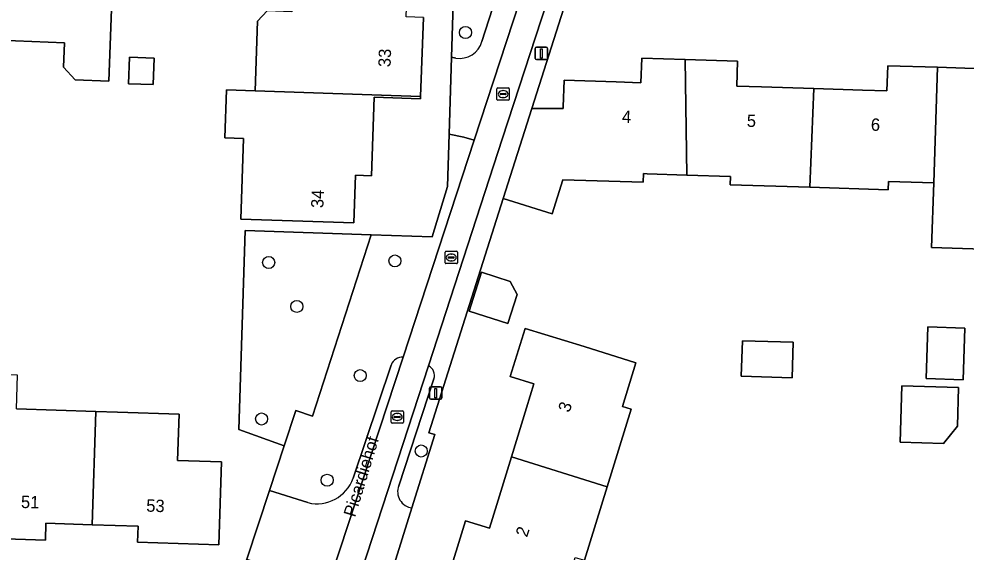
# Model space of a CAD drawing. Extents: x 158455 to 159797, y 387218 to 388672.
# Drawn here: x 159523.7 to 159600.5, y 387765.7 to 387808.9 of the extents above; entities that cross this region are included whole.
import ezdxf

# ---------------------------------------------------------------- set-up
doc = ezdxf.new("R2010")
doc.units = 0
for name, color, linetype in [('IMGEO_Boom', 7, 'Continuous'), ('IMGEO_Erf', 7, 'Continuous'), ('IMGEO_Groenvoorziening', 7, 'Continuous'), ('IMGEO_Kolk', 7, 'Continuous'), ('IMGEO_Lichtmast', 7, 'Continuous'), ('IMGEO_Muur', 7, 'Continuous'), ('IMGEO_Openbare_ruimte_label', 7, 'Continuous'), ('IMGEO_Pand', 7, 'Continuous'), ('IMGEO_Pand_nummerreeks', 7, 'Continuous'), ('IMGEO_Rijbaan_lokaal_open', 7, 'Continuous'), ('IMGEO_Voetpad_open', 7, 'Continuous')]:
    doc.layers.add(name, color=color, linetype=linetype)

msp = doc.modelspace()

# ---------------------------------------------------------------- linework, layer by layer
at = {"layer": 'IMGEO_Boom'}
for centre in [(159559.922, 387807.766), (159543.969, 387789.135), (159554.205, 387789.258), (159546.253, 387785.573), (159551.391, 387779.966), (159543.396, 387776.452), (159556.339, 387773.857), (159548.711, 387771.488)]:
    msp.add_circle(centre, 0.489, dxfattribs=at)
at = {"layer": 'IMGEO_Erf'}
for points in [[(159500, 387762.594), (159533.045, 387761.543), (159540.955, 387761.291), (159542.204, 387765.089), (159544.038, 387770.662), (159545.229, 387774.284), (159541.535, 387775.588), (159542.059, 387791.731), (159552.282, 387791.386), (159557.211, 387791.224), (159558.472, 387795.292), (159558.6, 387799.529), (159558.789, 387805.772), (159558.998, 387812.686), (159561.457, 387812.595), (159561.75, 387822.71)], [(159521.102, 387816.435), (159524.799, 387816.297), (159524.848, 387817.596), (159531.517, 387817.347), (159531.331, 387812.351), (159531.259, 387810.424), (159531.012, 387803.823), (159528.284, 387803.925), (159527.329, 387804.953), (159527.403, 387806.943), (159520.764, 387807.19)], [(159568.275, 387810.962), (159565.303, 387801.615), (159567.846, 387801.6), (159567.853, 387801.743), (159567.921, 387803.892), (159572.135, 387803.758), (159574.151, 387803.694), (159574.214, 387805.679), (159577.73, 387805.567), (159581.988, 387805.432), (159581.924, 387803.43), (159583.921, 387803.367), (159588.16, 387803.232), (159592.113, 387803.106), (159594.097, 387803.043), (159594.162, 387805.075), (159598.204, 387804.947), (159601.904, 387804.829)], [(159556.507, 387808.995), (159556.29, 387802.585), (159556.283, 387802.387), (159552.517, 387802.515), (159552.301, 387796.163), (159551.014, 387796.207), (159550.883, 387792.333), (159545.886, 387792.502), (159541.699, 387792.644), (159541.921, 387799.182), (159540.422, 387799.233), (159540.554, 387803.129), (159542.878, 387803.048), (159543.072, 387808.676), (159543.857, 387809.51)], [(159607.738, 387790.028), (159597.711, 387790.345), (159597.888, 387795.585), (159594.208, 387795.702), (159594.187, 387795.021), (159587.851, 387795.222), (159581.389, 387795.428), (159581.411, 387796.109), (159577.881, 387796.221), (159574.653, 387796.324), (159574.351, 387796.333), (159574.328, 387795.633), (159567.815, 387795.84), (159566.956, 387793.062), (159562.984, 387794.325), (159560.06, 387785.13), (159556.947, 387775.34), (159557.447, 387775.2), (159555.586, 387769.25), (159553.363, 387762.146)], [(159558.384, 387763.197), (159559.926, 387768.198), (159561.867, 387767.599), (159562.459, 387769.519), (159563.649, 387773.377), (159564.872, 387777.342), (159565.476, 387779.301), (159563.557, 387779.893), (159564.757, 387783.786), (159569.535, 387782.312), (159573.747, 387781.013), (159572.653, 387777.466), (159573.346, 387777.252), (159571.408, 387770.965), (159569.569, 387765.001)], [(159523.516, 387777.269), (159529.948, 387777.059), (159531.703, 387777.002), (159536.7, 387776.839), (159536.578, 387773.1), (159540.141, 387772.984), (159539.922, 387766.25), (159533.342, 387766.465), (159533.384, 387767.756), (159529.645, 387767.878), (159525.905, 387768), (159525.861, 387766.642), (159519.375, 387766.853)]]:
    msp.add_lwpolyline(points, dxfattribs=at)
for points in [[(159532.593, 387803.618), (159532.674, 387805.775), (159534.682, 387805.7), (159534.602, 387803.543)], [(159563.366, 387784.194), (159560.22, 387785.191), (159561.217, 387788.336), (159563.553, 387787.596), (159564.106, 387786.529)], [(159597.273, 387779.729), (159597.405, 387783.907), (159600.402, 387783.812), (159600.27, 387779.635)], [(159582.281, 387779.93), (159582.372, 387782.795), (159586.491, 387782.663), (159586.4, 387779.799)], [(159595.162, 387774.564), (159595.307, 387779.143), (159599.906, 387778.997), (159599.808, 387775.879), (159598.67, 387774.453)]]:
    msp.add_lwpolyline(points, close=True, dxfattribs=at)
at = {"layer": 'IMGEO_Groenvoorziening'}
msp.add_lwpolyline([(159545.229, 387774.284), (159546.169, 387777.143), (159547.518, 387776.682), (159552.282, 387791.386), (159542.059, 387791.731), (159541.535, 387775.588)], close=True, dxfattribs=at)
at = {"layer": 'IMGEO_Kolk'}
for p, q in [((159562.475, 387802.351), (159562.475, 387803.203)), ((159562.55, 387803.277), (159563.402, 387803.277)), ((159562.963, 387803.057), (159562.988, 387803.057)), ((159563.476, 387803.203), (159563.476, 387802.351)), ((159563.402, 387802.277), (159562.55, 387802.277)), ((159562.734, 387802.771), (159562.734, 387802.783)), ((159563.172, 387802.734), (159562.774, 387802.734)), ((159562.777, 387802.82), (159563.175, 387802.82)), ((159562.986, 387802.497), (159562.961, 387802.497)), ((159563.218, 387802.783), (159563.218, 387802.771)), ((159558.269, 387789.112), (159558.269, 387789.964)), ((159558.344, 387790.038), (159559.196, 387790.038)), ((159559.27, 387789.964), (159559.27, 387789.112)), ((159558.528, 387789.532), (159558.528, 387789.544)), ((159558.966, 387789.495), (159558.568, 387789.495)), ((159558.571, 387789.581), (159558.969, 387789.581)), ((159558.78, 387789.258), (159558.755, 387789.258)), ((159558.757, 387789.818), (159558.782, 387789.818)), ((159559.012, 387789.544), (159559.012, 387789.532)), ((159559.196, 387789.038), (159558.344, 387789.038)), ((159553.893, 387776.189), (159553.893, 387777.041)), ((159553.968, 387777.115), (159554.82, 387777.115)), ((159554.381, 387776.895), (159554.406, 387776.895)), ((159554.894, 387777.041), (159554.894, 387776.189)), ((159554.82, 387776.115), (159553.968, 387776.115)), ((159554.152, 387776.609), (159554.152, 387776.621)), ((159554.59, 387776.572), (159554.192, 387776.572)), ((159554.195, 387776.658), (159554.593, 387776.658)), ((159554.404, 387776.335), (159554.379, 387776.335)), ((159554.636, 387776.621), (159554.636, 387776.609))]:
    msp.add_line(p, q, dxfattribs=at)
for points in [[(159562.475, 387802.351), (159562.475, 387803.203)], [(159562.55, 387803.277), (159563.402, 387803.277)], [(159563.476, 387803.203), (159563.476, 387802.351)], [(159563.402, 387802.277), (159562.55, 387802.277)], [(159558.269, 387789.112), (159558.269, 387789.964)], [(159558.344, 387790.038), (159559.196, 387790.038)], [(159559.27, 387789.964), (159559.27, 387789.112)], [(159559.196, 387789.038), (159558.344, 387789.038)], [(159553.893, 387776.189), (159553.893, 387777.041)], [(159553.968, 387777.115), (159554.82, 387777.115)], [(159554.894, 387777.041), (159554.894, 387776.189)], [(159554.82, 387776.115), (159553.968, 387776.115)]]:
    msp.add_lwpolyline(points, dxfattribs=at)
for centre, radius, start, end in [((159562.552, 387803.201), 0.0765, 91.55205, 178.44795), ((159562.552, 387803.201), 0.0765, 91.55205, 178.44795), ((159563.4, 387803.201), 0.0765, 1.55205, 88.44795), ((159563.4, 387803.201), 0.0765, 1.55205, 88.44795), ((159562.552, 387802.353), 0.0765, 181.55205, 268.44795), ((159562.552, 387802.353), 0.0765, 181.55205, 268.44795), ((159562.774, 387802.78), 0.0403, 85.87752, 175.75265), ((159562.771, 387802.77), 0.0366, 178.93798, 274.71019), ((159563.175, 387802.777), 0.043, 264.86636, 352.45326), ((159563.179, 387802.782), 0.0386, 1.73085, 96.63898), ((159563.4, 387802.353), 0.0765, 271.55205, 358.44795), ((159563.4, 387802.353), 0.0765, 271.55205, 358.44795), ((159558.346, 387789.962), 0.0765, 91.55205, 178.44795), ((159558.346, 387789.962), 0.0765, 91.55205, 178.44795), ((159559.194, 387789.962), 0.0765, 1.55205, 88.44795), ((159559.194, 387789.962), 0.0765, 1.55205, 88.44795), ((159558.346, 387789.114), 0.0765, 181.55205, 268.44795), ((159558.346, 387789.114), 0.0765, 181.55205, 268.44795), ((159558.568, 387789.541), 0.0403, 85.87752, 175.75265), ((159558.565, 387789.531), 0.0366, 178.93798, 274.71019), ((159558.969, 387789.538), 0.043, 264.86636, 352.45326), ((159558.973, 387789.543), 0.0386, 1.73085, 96.63898), ((159559.194, 387789.114), 0.0765, 271.55205, 358.44795), ((159559.194, 387789.114), 0.0765, 271.55205, 358.44795), ((159553.97, 387777.039), 0.0765, 91.55205, 178.44795), ((159553.97, 387777.039), 0.0765, 91.55205, 178.44795), ((159554.818, 387777.039), 0.0765, 1.55205, 88.44795), ((159554.818, 387777.039), 0.0765, 1.55205, 88.44795), ((159553.97, 387776.191), 0.0765, 181.55205, 268.44795), ((159553.97, 387776.191), 0.0765, 181.55205, 268.44795), ((159554.192, 387776.618), 0.0403, 85.87752, 175.75265), ((159554.189, 387776.608), 0.0366, 178.93798, 274.71019), ((159554.593, 387776.615), 0.043, 264.86636, 352.45326), ((159554.597, 387776.62), 0.0386, 1.73085, 96.63898), ((159554.818, 387776.191), 0.0765, 271.55205, 358.44795), ((159554.818, 387776.191), 0.0765, 271.55205, 358.44795)]:
    msp.add_arc(centre, radius, start, end, dxfattribs=at)
for centre, major_axis, ratio, start_param, end_param in [((159562.962, 387802.777), (-0.387, 0.002), 0.722429, 4.712389, 7.853982), ((159562.987, 387802.777), (-0.39, 0.002), 0.717154, 1.570796, 4.712389), ((159558.756, 387789.538), (-0.387, 0.002), 0.722429, 4.712389, 7.853982), ((159558.781, 387789.538), (-0.39, 0.002), 0.717154, 1.570796, 4.712389), ((159554.38, 387776.615), (-0.387, 0.002), 0.722429, 4.712389, 7.853982), ((159554.405, 387776.615), (-0.39, 0.002), 0.717154, 1.570796, 4.712389)]:
    msp.add_ellipse(centre, major_axis=major_axis, ratio=ratio, start_param=start_param, end_param=end_param, dxfattribs=at)
at = {"layer": 'IMGEO_Lichtmast'}
for p, q in [((159565.584, 387805.673), (159565.584, 387806.473)), ((159565.584, 387806.473), (159565.584, 387805.673)), ((159565.684, 387806.573), (159566.474, 387806.573)), ((159566.474, 387806.573), (159565.684, 387806.573)), ((159566.574, 387806.473), (159566.574, 387805.673)), ((159566.574, 387805.673), (159566.574, 387806.473)), ((159566.474, 387805.573), (159565.684, 387805.573)), ((159565.684, 387805.573), (159566.474, 387805.573)), ((159557.012, 387778.152), (159557.012, 387778.952)), ((159557.012, 387778.952), (159557.012, 387778.152)), ((159557.112, 387779.052), (159557.902, 387779.052)), ((159557.902, 387779.052), (159557.112, 387779.052)), ((159558.002, 387778.952), (159558.002, 387778.152)), ((159558.002, 387778.152), (159558.002, 387778.952)), ((159557.902, 387778.052), (159557.112, 387778.052)), ((159557.112, 387778.052), (159557.902, 387778.052))]:
    msp.add_line(p, q, dxfattribs=at)
for points in [[(159566.004, 387806.448), (159566.154, 387806.448), (159566.154, 387805.698), (159566.004, 387805.698), (159566.004, 387806.448)], [(159557.432, 387778.927), (159557.582, 387778.927), (159557.582, 387778.177), (159557.432, 387778.177), (159557.432, 387778.927)]]:
    msp.add_lwpolyline(points, dxfattribs=at)
for centre, start, end in [((159565.684, 387806.473), 90, 180), ((159565.684, 387806.473), 90, 180), ((159566.474, 387806.473), 0, 90), ((159566.474, 387806.473), 360, 90), ((159565.684, 387805.673), 180, 270), ((159565.684, 387805.673), 180, 270), ((159566.474, 387805.673), 270, 0), ((159566.474, 387805.673), 270, 0), ((159557.112, 387778.952), 90, 180), ((159557.112, 387778.952), 90, 180), ((159557.902, 387778.952), 0, 90), ((159557.902, 387778.952), 360, 90), ((159557.112, 387778.152), 180, 270), ((159557.112, 387778.152), 180, 270), ((159557.902, 387778.152), 270, 0), ((159557.902, 387778.152), 270, 0)]:
    msp.add_arc(centre, 0.1, start, end, dxfattribs=at)
at = {"layer": 'IMGEO_Muur'}
msp.add_lwpolyline([(159560.06, 387785.13), (159562.984, 387794.325)], dxfattribs=at)
at = {"layer": 'IMGEO_Pand'}
for points in [[(159520.764, 387807.19), (159527.403, 387806.943), (159527.329, 387804.953), (159528.284, 387803.925), (159531.012, 387803.823), (159531.259, 387810.424), (159531.331, 387812.351), (159531.517, 387817.347), (159524.848, 387817.596), (159524.799, 387816.297), (159521.102, 387816.435)], [(159555.239, 387812.79), (159545.959, 387813.105), (159545.835, 387809.443), (159543.857, 387809.51), (159543.072, 387808.676), (159542.878, 387803.048), (159556.29, 387802.585), (159556.507, 387808.995), (159555.112, 387809.042)], [(159532.593, 387803.618), (159534.602, 387803.543), (159534.682, 387805.7), (159532.674, 387805.775)], [(159577.73, 387805.567), (159574.214, 387805.679), (159574.151, 387803.694), (159572.135, 387803.758), (159567.921, 387803.892), (159567.853, 387801.743), (159567.846, 387801.6), (159565.303, 387801.615), (159562.984, 387794.325), (159566.956, 387793.062), (159567.815, 387795.84), (159574.328, 387795.633), (159574.351, 387796.333), (159574.653, 387796.324), (159577.881, 387796.221)], [(159577.73, 387805.567), (159577.881, 387796.221), (159581.411, 387796.109), (159581.389, 387795.428), (159587.851, 387795.222), (159588.16, 387803.232), (159583.921, 387803.367), (159581.924, 387803.43), (159581.988, 387805.432)], [(159598.204, 387804.947), (159594.162, 387805.075), (159594.097, 387803.043), (159592.113, 387803.106), (159588.16, 387803.232), (159587.851, 387795.222), (159594.187, 387795.021), (159594.208, 387795.702), (159597.888, 387795.585)], [(159598.204, 387804.947), (159597.888, 387795.585), (159597.711, 387790.345), (159607.738, 387790.028), (159608.132, 387802.639), (159603.968, 387802.771), (159601.841, 387802.839), (159601.904, 387804.829)], [(159556.29, 387802.585), (159542.878, 387803.048), (159540.554, 387803.129), (159540.422, 387799.233), (159541.921, 387799.182), (159541.699, 387792.644), (159545.886, 387792.502), (159550.883, 387792.333), (159551.014, 387796.207), (159552.301, 387796.163), (159552.517, 387802.515), (159556.283, 387802.387)], [(159563.366, 387784.194), (159564.106, 387786.529), (159563.553, 387787.596), (159561.217, 387788.336), (159560.22, 387785.191)], [(159571.408, 387770.965), (159573.346, 387777.252), (159572.653, 387777.466), (159573.747, 387781.013), (159569.535, 387782.312), (159564.757, 387783.786), (159563.557, 387779.893), (159565.476, 387779.301), (159564.872, 387777.342), (159563.649, 387773.377)], [(159597.273, 387779.729), (159600.27, 387779.635), (159600.402, 387783.812), (159597.405, 387783.907)], [(159582.281, 387779.93), (159586.4, 387779.799), (159586.491, 387782.663), (159582.372, 387782.795)], [(159519.819, 387780.125), (159519.601, 387773.683), (159519.375, 387766.853), (159525.861, 387766.642), (159525.905, 387768), (159529.645, 387767.878), (159529.948, 387777.059), (159523.516, 387777.269), (159523.605, 387780.002)], [(159595.162, 387774.564), (159598.67, 387774.453), (159599.808, 387775.879), (159599.906, 387778.997), (159595.307, 387779.143)], [(159529.948, 387777.059), (159529.645, 387767.878), (159533.384, 387767.756), (159533.342, 387766.465), (159539.922, 387766.25), (159540.141, 387772.984), (159536.578, 387773.1), (159536.7, 387776.839), (159531.703, 387777.002)], [(159571.408, 387770.965), (159563.649, 387773.377), (159562.459, 387769.519), (159561.867, 387767.599), (159559.926, 387768.198), (159558.384, 387763.197), (159558.381, 387763.092), (159567.696, 387761.537), (159568.824, 387765.231), (159569.569, 387765.001)]]:
    msp.add_lwpolyline(points, close=True, dxfattribs=at)
at = {"layer": 'IMGEO_Rijbaan_lokaal_open'}
for points in [[(159564.811, 387811.857), (159560.615, 387799.049), (159554.88, 387781.457), (159548.466, 387761.979), (159546.791, 387756.759), (159548.617, 387755.341), (159556.925, 387780.768), (159562.915, 387799.218), (159566.523, 387810.207)], [(159548.466, 387761.979), (159554.88, 387781.457)], [(159556.925, 387780.768), (159548.617, 387755.341), (159550.383, 387753.969), (159551.224, 387756.726)], [(159553.899, 387780.821), (159550.823, 387771.646)], [(159554.514, 387771.036), (159557.366, 387779.699)], [(159547.147, 387769.671), (159544.038, 387770.662), (159542.204, 387765.089), (159547.065, 387763.557), (159547.879, 387763.241)], [(159552.505, 387758.08), (159553.234, 387758.402), (159553.363, 387762.146), (159555.586, 387769.25)]]:
    msp.add_lwpolyline(points, dxfattribs=at)
for centre, radius, start, end in [((159554.802, 387780.503), 0.957, 85.30763, 160.60451), ((159556.519, 387779.975), 0.891, 341.94218, 62.89355), ((159547.877, 387772.721), 3.136, 256.54366, 339.95184), ((159555.737, 387770.555), 1.314, 158.53904, 263.40734)]:
    msp.add_arc(centre, radius, start, end, dxfattribs=at)
at = {"layer": 'IMGEO_Voetpad_open'}
for points in [[(159569.24, 387838.497), (159567.394, 387839.294), (159564.894, 387833.086), (159564.37, 387822.589), (159561.75, 387822.71), (159561.457, 387812.595), (159558.998, 387812.686), (159558.789, 387805.772), (159559.129, 387805.696)], [(159565.303, 387801.615), (159568.275, 387810.962), (159569.002, 387814.107)], [(159559.129, 387805.696), (159558.789, 387805.772), (159558.6, 387799.529), (159559.783, 387799.3), (159560.615, 387799.049), (159564.811, 387811.857)], [(159562.72, 387811.567), (159561.257, 387807.048)], [(159561.257, 387807.048), (159562.72, 387811.567)], [(159566.523, 387810.207), (159562.915, 387799.218), (159556.925, 387780.768)], [(159555.586, 387769.25), (159557.447, 387775.2), (159556.947, 387775.34), (159560.06, 387785.13), (159562.984, 387794.325), (159565.303, 387801.615)], [(159560.615, 387799.049), (159559.783, 387799.3), (159558.6, 387799.529), (159558.472, 387795.292), (159557.211, 387791.224), (159552.282, 387791.386), (159547.518, 387776.682), (159546.169, 387777.143), (159545.229, 387774.284), (159544.038, 387770.662), (159547.147, 387769.671)], [(159554.88, 387781.457), (159560.615, 387799.049)], [(159550.823, 387771.646), (159553.899, 387780.821)], [(159557.366, 387779.699), (159554.514, 387771.036)]]:
    msp.add_lwpolyline(points, dxfattribs=at)
for centre, radius, start, end in [((159559.451, 387807.54), 1.872, 260.09808, 344.76064), ((159559.451, 387807.54), 1.872, 260.09808, 344.76064), ((159554.802, 387780.503), 0.957, 85.30763, 160.60451), ((159556.519, 387779.975), 0.891, 341.94218, 62.89355), ((159547.877, 387772.721), 3.136, 256.54366, 339.95184), ((159555.737, 387770.555), 1.314, 158.53904, 263.40734)]:
    msp.add_arc(centre, radius, start, end, dxfattribs=at)

# ---------------------------------------------------------------- texts
at = {"layer": 'IMGEO_Openbare_ruimte_label'}
msp.add_text('Picardiehof', height=1, rotation=73.032, dxfattribs=at).set_placement((159550.97, 387768.444))
at = {"layer": 'IMGEO_Pand_nummerreeks'}
for s, rotation, p in [('33', 88.05851, (159553.848, 387804.951)), ('4', 358.13151, (159572.598, 387800.457)), ('5', 358.13151, (159582.718, 387800.127)), ('6', 358.30005, (159592.78, 387799.813)), ('34', 88.06327, (159548.401, 387793.53)), ('3', 70.92133, (159568.346, 387776.924)), ('51', 358.319, (159523.872, 387769.242)), ('53', 358.319, (159534.032, 387768.944)), ('2', 71.46136, (159564.908, 387766.814))]:
    msp.add_text(s, height=1, rotation=rotation, dxfattribs=at).set_placement(p)

doc.saveas('drawing.dxf')
